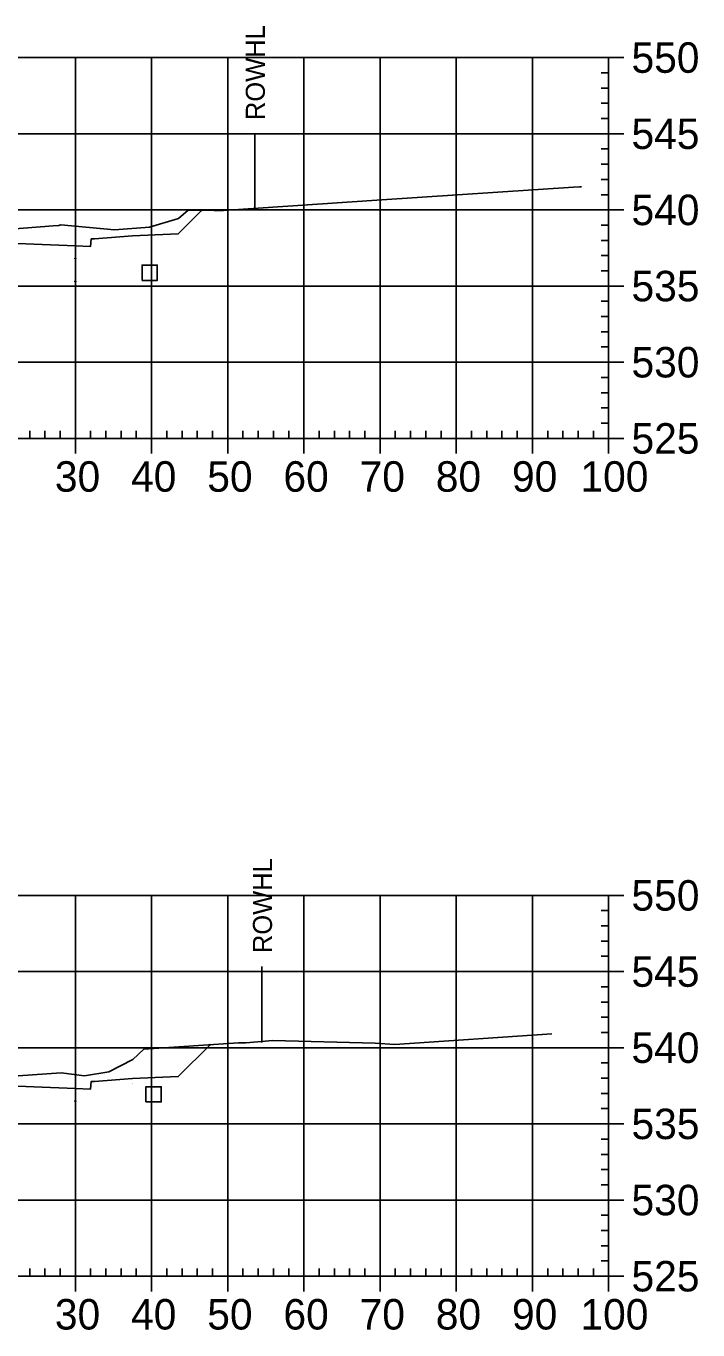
# Model space of a CAD drawing. Extents: x 708103 to 717568, y 374476 to 378707.
# Drawn here: x 709075.5 to 709163.7, y 376817.6 to 376988.8 of the extents above; entities that cross this region are included whole.
import ezdxf

# ---------------------------------------------------------------- set-up
doc = ezdxf.new("R2010")
doc.units = 0
for name, color, linetype in [('14', 7, 'Continuous'), ('22', 7, 'Continuous'), ('4', 7, 'Continuous'), ('57', 7, 'Continuous'), ('Existing', 7, 'Continuous'), ('XS_Right_of_Way', 7, 'Continuous')]:
    doc.layers.add(name, color=color, linetype=linetype)

msp = doc.modelspace()

# ---------------------------------------------------------------- linework, layer by layer
for points in [[(709081.93, 376958.19), (709082.03, 376958.19), (709082.03, 376958.29), (709081.93, 376958.29)], [(709081.93, 376955.19), (709082.03, 376955.19), (709082.03, 376955.29), (709081.93, 376955.29)], [(709081.93, 376847.56), (709082.03, 376847.56), (709082.03, 376847.66), (709081.93, 376847.66)], [(709081.93, 376844.56), (709082.03, 376844.56), (709082.03, 376844.66), (709081.93, 376844.66)]]:
    msp.add_lwpolyline(points, close=True)
at = {"layer": '14'}
for points in [[(709098.6, 376964.58), (709098.6, 376964.63), (709098.6, 376964.58), (709098.55, 376964.58), (709098.6, 376964.58), (709098.6, 376964.53), (709098.6, 376964.58), (709098.65, 376964.58)], [(709081.98, 376959.91), (709081.98, 376959.96), (709081.98, 376959.91), (709081.93, 376959.91), (709081.98, 376959.91), (709081.98, 376959.86), (709081.98, 376959.91), (709082.03, 376959.91)], [(709099.66, 376855.02), (709099.66, 376855.07), (709099.66, 376855.02), (709099.61, 376855.02), (709099.66, 376855.02), (709099.66, 376854.97), (709099.66, 376855.02), (709099.71, 376855.02)], [(709081.98, 376849.28), (709081.98, 376849.33), (709081.98, 376849.28), (709081.93, 376849.28), (709081.98, 376849.28), (709081.98, 376849.23), (709081.98, 376849.28), (709082.03, 376849.28)]]:
    msp.add_lwpolyline(points, dxfattribs=at)
at = {"layer": '22'}
for points in [[(709007.16, 376960.15), (709008.48, 376961.47), (709009.48, 376961.43), (709014.48, 376961.23), (709019.48, 376960.83), (709019.9, 376960.83), (709019.98, 376959.83), (709021.98, 376959.91), (709033.98, 376960.39), (709045.98, 376960.75), (709051.98, 376960.87), (709057.98, 376960.75), (709069.98, 376960.39), (709081.98, 376959.91), (709083.98, 376959.83), (709084.07, 376960.83), (709084.48, 376960.83), (709089.48, 376961.23), (709094.48, 376961.43), (709095.48, 376961.47), (709098.6, 376964.58)], [(709008.23, 376850.58), (709008.48, 376850.84), (709009.48, 376850.8), (709014.48, 376850.6), (709019.48, 376850.2), (709019.9, 376850.2), (709019.98, 376849.2), (709021.98, 376849.28), (709033.98, 376849.76), (709045.98, 376850.12), (709051.98, 376850.24), (709057.98, 376850.12), (709069.98, 376849.76), (709081.98, 376849.28), (709083.98, 376849.2), (709084.07, 376850.2), (709084.48, 376850.2), (709089.48, 376850.6), (709094.48, 376850.8), (709095.48, 376850.84), (709099.66, 376855.02)]]:
    msp.add_lwpolyline(points, dxfattribs=at)
at = {"layer": '4'}
for points in [[(709090.73, 376955.38), (709092.73, 376955.38), (709092.73, 376957.38), (709090.73, 376957.38)], [(709091.25, 376847.51), (709093.25, 376847.51), (709093.25, 376849.51), (709091.25, 376849.51)]]:
    msp.add_lwpolyline(points, close=True, dxfattribs=at)
at = {"layer": '57'}
for p, q in [((708951.98, 376984.63), (709151.98, 376984.63)), ((709081.98, 376934.63), (709081.98, 376984.63)), ((709091.98, 376934.63), (709091.98, 376984.63)), ((709101.98, 376934.63), (709101.98, 376984.63)), ((709111.98, 376934.63), (709111.98, 376984.63)), ((709121.98, 376934.63), (709121.98, 376984.63)), ((709131.98, 376934.63), (709131.98, 376984.63)), ((709141.98, 376934.63), (709141.98, 376984.63)), ((709151.98, 376934.63), (709151.98, 376984.63)), ((709151.98, 376934.63), (709151.98, 376984.63)), ((709153.98, 376984.63), (709151.98, 376984.63)), ((709151.98, 376982.63), (709150.98, 376982.63)), ((709151.98, 376980.63), (709150.98, 376980.63)), ((709151.98, 376978.63), (709150.98, 376978.63)), ((709151.98, 376976.63), (709150.98, 376976.63)), ((708951.98, 376974.63), (709151.98, 376974.63)), ((709153.98, 376974.63), (709151.98, 376974.63)), ((709151.98, 376972.63), (709150.98, 376972.63)), ((709151.98, 376970.63), (709150.98, 376970.63)), ((709151.98, 376968.63), (709150.98, 376968.63)), ((709151.98, 376966.63), (709150.98, 376966.63)), ((708951.98, 376964.63), (709151.98, 376964.63)), ((709153.98, 376964.63), (709151.98, 376964.63)), ((709151.98, 376962.63), (709150.98, 376962.63)), ((709151.98, 376960.63), (709150.98, 376960.63)), ((709151.98, 376958.63), (709150.98, 376958.63)), ((709151.98, 376956.63), (709150.98, 376956.63)), ((708951.98, 376954.63), (709151.98, 376954.63)), ((709153.98, 376954.63), (709151.98, 376954.63)), ((709151.98, 376952.63), (709150.98, 376952.63)), ((709151.98, 376950.63), (709150.98, 376950.63)), ((709151.98, 376948.63), (709150.98, 376948.63)), ((709151.98, 376946.63), (709150.98, 376946.63)), ((708951.98, 376944.63), (709151.98, 376944.63)), ((709153.98, 376944.63), (709151.98, 376944.63)), ((709151.98, 376942.63), (709150.98, 376942.63)), ((709151.98, 376940.63), (709150.98, 376940.63)), ((709151.98, 376938.63), (709150.98, 376938.63)), ((709075.98, 376934.63), (709075.98, 376935.63)), ((709077.98, 376934.63), (709077.98, 376935.63)), ((709079.98, 376934.63), (709079.98, 376935.63)), ((709083.98, 376934.63), (709083.98, 376935.63)), ((709085.98, 376934.63), (709085.98, 376935.63)), ((709087.98, 376934.63), (709087.98, 376935.63)), ((709089.98, 376934.63), (709089.98, 376935.63)), ((709093.98, 376934.63), (709093.98, 376935.63)), ((709095.98, 376934.63), (709095.98, 376935.63)), ((709097.98, 376934.63), (709097.98, 376935.63)), ((709099.98, 376934.63), (709099.98, 376935.63)), ((709103.98, 376934.63), (709103.98, 376935.63)), ((709105.98, 376934.63), (709105.98, 376935.63)), ((709107.98, 376934.63), (709107.98, 376935.63)), ((709109.98, 376934.63), (709109.98, 376935.63)), ((709113.98, 376934.63), (709113.98, 376935.63)), ((709115.98, 376934.63), (709115.98, 376935.63)), ((709117.98, 376934.63), (709117.98, 376935.63)), ((709119.98, 376934.63), (709119.98, 376935.63)), ((709123.98, 376934.63), (709123.98, 376935.63)), ((709125.98, 376934.63), (709125.98, 376935.63)), ((709127.98, 376934.63), (709127.98, 376935.63)), ((709129.98, 376934.63), (709129.98, 376935.63)), ((709133.98, 376934.63), (709133.98, 376935.63)), ((709135.98, 376934.63), (709135.98, 376935.63)), ((709137.98, 376934.63), (709137.98, 376935.63)), ((709139.98, 376934.63), (709139.98, 376935.63)), ((709143.98, 376934.63), (709143.98, 376935.63)), ((709145.98, 376934.63), (709145.98, 376935.63)), ((709147.98, 376934.63), (709147.98, 376935.63)), ((709149.98, 376934.63), (709149.98, 376935.63)), ((709151.98, 376936.63), (709150.98, 376936.63)), ((708951.98, 376934.63), (709151.98, 376934.63)), ((708951.98, 376934.63), (709151.98, 376934.63)), ((709081.98, 376932.63), (709081.98, 376934.63)), ((709091.98, 376932.63), (709091.98, 376934.63)), ((709101.98, 376932.63), (709101.98, 376934.63)), ((709111.98, 376932.63), (709111.98, 376934.63)), ((709121.98, 376932.63), (709121.98, 376934.63)), ((709131.98, 376932.63), (709131.98, 376934.63)), ((709141.98, 376932.63), (709141.98, 376934.63)), ((709151.98, 376932.63), (709151.98, 376934.63)), ((709153.98, 376934.63), (709151.98, 376934.63)), ((708951.98, 376874.63), (709151.98, 376874.63)), ((709081.98, 376824.63), (709081.98, 376874.63)), ((709091.98, 376824.63), (709091.98, 376874.63)), ((709101.98, 376824.63), (709101.98, 376874.63)), ((709111.98, 376824.63), (709111.98, 376874.63)), ((709121.98, 376824.63), (709121.98, 376874.63)), ((709131.98, 376824.63), (709131.98, 376874.63)), ((709141.98, 376824.63), (709141.98, 376874.63)), ((709151.98, 376824.63), (709151.98, 376874.63)), ((709151.98, 376824.63), (709151.98, 376874.63)), ((709153.98, 376874.63), (709151.98, 376874.63)), ((709151.98, 376872.63), (709150.98, 376872.63)), ((709151.98, 376870.63), (709150.98, 376870.63)), ((709151.98, 376868.63), (709150.98, 376868.63)), ((709151.98, 376866.63), (709150.98, 376866.63)), ((708951.98, 376864.63), (709151.98, 376864.63)), ((709153.98, 376864.63), (709151.98, 376864.63)), ((709151.98, 376862.63), (709150.98, 376862.63)), ((709151.98, 376860.63), (709150.98, 376860.63)), ((709151.98, 376858.63), (709150.98, 376858.63)), ((709151.98, 376856.63), (709150.98, 376856.63)), ((708951.98, 376854.63), (709151.98, 376854.63)), ((709153.98, 376854.63), (709151.98, 376854.63)), ((709151.98, 376852.63), (709150.98, 376852.63)), ((709151.98, 376850.63), (709150.98, 376850.63)), ((709151.98, 376848.63), (709150.98, 376848.63)), ((709151.98, 376846.63), (709150.98, 376846.63)), ((708951.98, 376844.63), (709151.98, 376844.63)), ((709153.98, 376844.63), (709151.98, 376844.63)), ((709151.98, 376842.63), (709150.98, 376842.63)), ((709151.98, 376840.63), (709150.98, 376840.63)), ((709151.98, 376838.63), (709150.98, 376838.63)), ((709151.98, 376836.63), (709150.98, 376836.63)), ((708951.98, 376834.63), (709151.98, 376834.63)), ((709153.98, 376834.63), (709151.98, 376834.63)), ((709151.98, 376832.63), (709150.98, 376832.63)), ((709151.98, 376830.63), (709150.98, 376830.63)), ((709151.98, 376828.63), (709150.98, 376828.63)), ((709075.98, 376824.63), (709075.98, 376825.63)), ((709077.98, 376824.63), (709077.98, 376825.63)), ((709079.98, 376824.63), (709079.98, 376825.63)), ((709083.98, 376824.63), (709083.98, 376825.63)), ((709085.98, 376824.63), (709085.98, 376825.63)), ((709087.98, 376824.63), (709087.98, 376825.63)), ((709089.98, 376824.63), (709089.98, 376825.63)), ((709093.98, 376824.63), (709093.98, 376825.63)), ((709095.98, 376824.63), (709095.98, 376825.63)), ((709097.98, 376824.63), (709097.98, 376825.63)), ((709099.98, 376824.63), (709099.98, 376825.63)), ((709103.98, 376824.63), (709103.98, 376825.63)), ((709105.98, 376824.63), (709105.98, 376825.63)), ((709107.98, 376824.63), (709107.98, 376825.63)), ((709109.98, 376824.63), (709109.98, 376825.63)), ((709113.98, 376824.63), (709113.98, 376825.63)), ((709115.98, 376824.63), (709115.98, 376825.63)), ((709117.98, 376824.63), (709117.98, 376825.63)), ((709119.98, 376824.63), (709119.98, 376825.63)), ((709123.98, 376824.63), (709123.98, 376825.63)), ((709125.98, 376824.63), (709125.98, 376825.63)), ((709127.98, 376824.63), (709127.98, 376825.63)), ((709129.98, 376824.63), (709129.98, 376825.63)), ((709133.98, 376824.63), (709133.98, 376825.63)), ((709135.98, 376824.63), (709135.98, 376825.63)), ((709137.98, 376824.63), (709137.98, 376825.63)), ((709139.98, 376824.63), (709139.98, 376825.63)), ((709143.98, 376824.63), (709143.98, 376825.63)), ((709145.98, 376824.63), (709145.98, 376825.63)), ((709147.98, 376824.63), (709147.98, 376825.63)), ((709149.98, 376824.63), (709149.98, 376825.63)), ((709151.98, 376826.63), (709150.98, 376826.63)), ((708951.98, 376824.63), (709151.98, 376824.63)), ((708951.98, 376824.63), (709151.98, 376824.63)), ((709081.98, 376822.63), (709081.98, 376824.63)), ((709091.98, 376822.63), (709091.98, 376824.63)), ((709101.98, 376822.63), (709101.98, 376824.63)), ((709111.98, 376822.63), (709111.98, 376824.63)), ((709121.98, 376822.63), (709121.98, 376824.63)), ((709131.98, 376822.63), (709131.98, 376824.63)), ((709141.98, 376822.63), (709141.98, 376824.63)), ((709151.98, 376822.63), (709151.98, 376824.63)), ((709153.98, 376824.63), (709151.98, 376824.63))]:
    msp.add_line(p, q, dxfattribs=at)
at = {"layer": 'Existing'}
for points in [[(709063.44, 376961.33), (709079.08, 376962.52), (709079.8, 376962.58), (709080.08, 376962.67), (709087.11, 376962), (709091.73, 376962.38), (709095.51, 376963.49), (709096.79, 376964.61), (709100.21, 376964.56), (709101.43, 376964.53), (709122.2, 376965.94), (709147.36, 376967.6), (709148.14, 376967.65), (709148.42, 376967.67)], [(709070.65, 376850.67), (709080.12, 376851.32), (709083.16, 376850.95), (709086.35, 376851.45), (709089.53, 376853.08), (709090.97, 376854.42), (709103.38, 376855.27), (709104.37, 376855.26), (709107.92, 376855.56), (709121.33, 376855.22), (709123.92, 376855.03), (709144.53, 376856.45)]]:
    msp.add_lwpolyline(points, dxfattribs=at)
at = {"layer": 'XS_Right_of_Way'}
for p, q in [((709105.53, 376974.67), (709105.53, 376964.67)), ((709106.47, 376865.3), (709106.47, 376855.3))]:
    msp.add_line(p, q, dxfattribs=at)

# ---------------------------------------------------------------- texts
at = {"layer": '14'}
for p in [(709094.45, 376961.38), (709094.45, 376960.71), (709089.45, 376960.51), (709089.45, 376849.88), (709094.45, 376850.75), (709094.45, 376850.08)]:
    msp.add_text('+', height=0.1, dxfattribs=at).set_placement(p)
at = {"layer": '57'}
for s, p in [('550', (709154.98, 376982.63)), ('545', (709154.98, 376972.63)), ('540', (709154.98, 376962.63)), ('535', (709154.98, 376952.63)), ('530', (709154.98, 376942.63)), ('525', (709154.98, 376932.63)), ('30', (709079.29, 376927.63)), ('40', (709089.29, 376927.63)), ('50', (709099.29, 376927.63)), ('60', (709109.29, 376927.63)), ('70', (709119.29, 376927.63)), ('80', (709129.29, 376927.63)), ('90', (709139.29, 376927.63)), ('100', (709148.28, 376927.63)), ('550', (709154.98, 376872.63)), ('545', (709154.98, 376862.63)), ('540', (709154.98, 376852.63)), ('535', (709154.98, 376842.63)), ('530', (709154.98, 376832.63)), ('525', (709154.98, 376822.63)), ('30', (709079.29, 376817.63)), ('40', (709089.29, 376817.63)), ('50', (709099.29, 376817.63)), ('60', (709109.29, 376817.63)), ('70', (709119.29, 376817.63)), ('80', (709129.29, 376817.63)), ('90', (709139.29, 376817.63)), ('100', (709148.28, 376817.63))]:
    msp.add_text(s, height=4, dxfattribs=at).set_placement(p)
at = {"layer": 'XS_Right_of_Way'}
for p in [(709106.85, 376976.43), (709107.79, 376867.06)]:
    msp.add_text('ROWHL', height=2.5, rotation=90, dxfattribs=at).set_placement(p)

doc.saveas('drawing.dxf')
